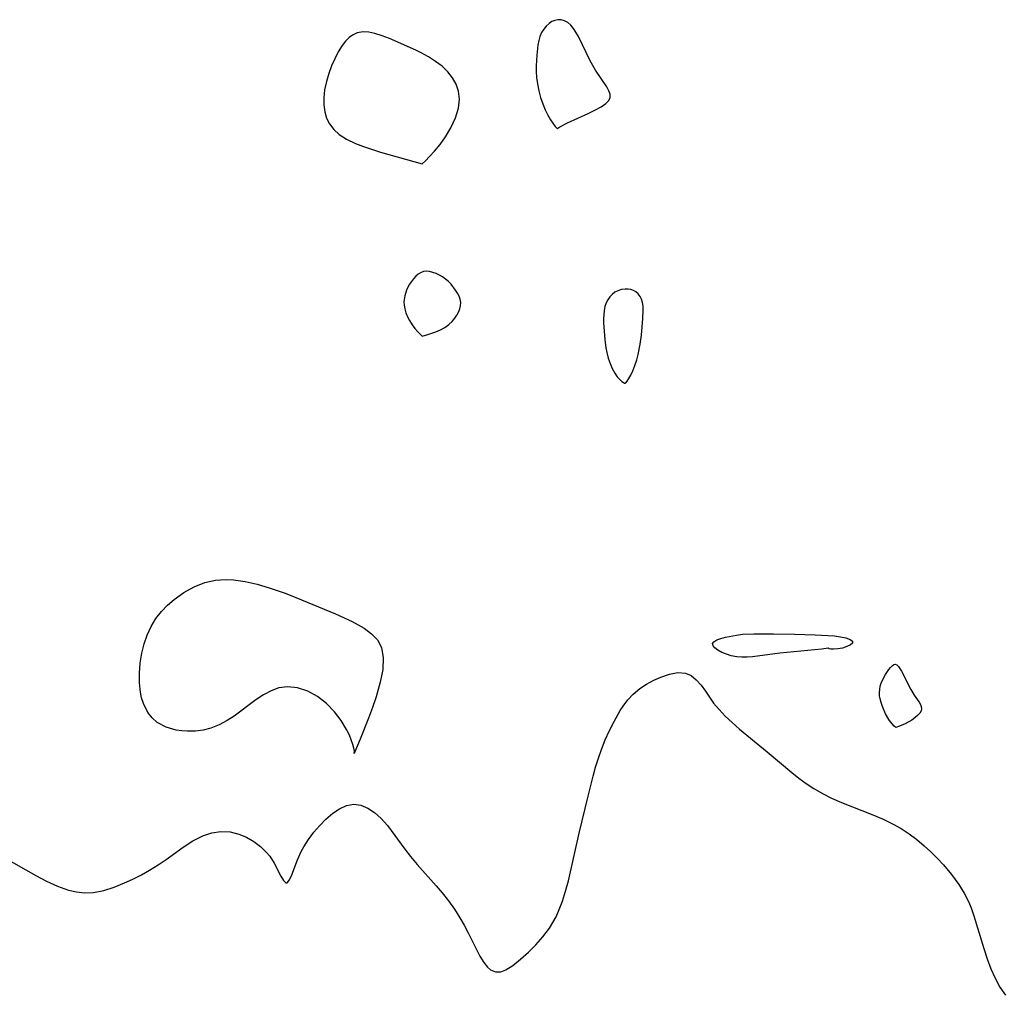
# Model space of a CAD drawing. Header units: metres. Extents: x 1073367 to 1082519, y 1569854 to 1574957.
# Tile 316 of 656: x 1076319 to 1076464, y 1573031 to 1573175. Entities that reach past the tile are written whole.
import ezdxf

# ---------------------------------------------------------------- set-up
doc = ezdxf.new("R2010")
doc.units = ezdxf.units.M
doc.layers.add('CGG_CurvaNivelLidar_v1', color=253, linetype='Continuous', lineweight=30)

msp = doc.modelspace()

# ---------------------------------------------------------------- linework, layer by layer
at = {"layer": 'CGG_CurvaNivelLidar_v1'}
for p, q in [((1076396.8426, 1573174.404, 68.5), (1076396.4698, 1573173.9534, 68.5)), ((1076397.2633, 1573174.7825, 68.5), (1076396.8426, 1573174.404, 68.5)), ((1076397.6734, 1573175.0525, 68.5), (1076397.2633, 1573174.7825, 68.5)), ((1076398.1044, 1573175.2442, 68.5), (1076397.6734, 1573175.0525, 68.5)), ((1076398.5492, 1573175.3434, 68.5), (1076398.1044, 1573175.2442, 68.5)), ((1076399.0636, 1573175.3281, 68.5), (1076398.5492, 1573175.3434, 68.5)), ((1076399.5679, 1573175.1835, 68.5), (1076399.0636, 1573175.3281, 68.5)), ((1076400.0422, 1573174.9167, 68.5), (1076399.5679, 1573175.1835, 68.5)), ((1076400.4769, 1573174.5281, 68.5), (1076400.0422, 1573174.9167, 68.5)), ((1076400.8719, 1573174.0446, 68.5), (1076400.4769, 1573174.5281, 68.5)), ((1076401.238, 1573173.4907, 68.5), (1076400.8719, 1573174.0446, 68.5)), ((1076367.7238, 1573172.6941, 68.5), (1076367.1914, 1573172.1503, 68.5)), ((1076368.2202, 1573173.0684, 68.5), (1076367.7238, 1573172.6941, 68.5)), ((1076368.9113, 1573173.3965, 68.5), (1076368.2202, 1573173.0684, 68.5)), ((1076369.8118, 1573173.5506, 68.5), (1076368.9113, 1573173.3965, 68.5)), ((1076370.6499, 1573173.5003, 68.5), (1076369.8118, 1573173.5506, 68.5)), ((1076371.5232, 1573173.3193, 68.5), (1076370.6499, 1573173.5003, 68.5)), ((1076372.6057, 1573172.9811, 68.5), (1076371.5232, 1573173.3193, 68.5)), ((1076373.7182, 1573172.553, 68.5), (1076372.6057, 1573172.9811, 68.5)), ((1076395.9238, 1573172.8653, 68.5), (1076395.7502, 1573172.2454, 68.5)), ((1076396.1593, 1573173.4376, 68.5), (1076395.9238, 1573172.8653, 68.5)), ((1076396.4698, 1573173.9534, 68.5), (1076396.1593, 1573173.4376, 68.5)), ((1076401.6077, 1573172.842, 68.5), (1076401.238, 1573173.4907, 68.5)), ((1076403.3569, 1573169.2601, 68.5), (1076401.6077, 1573172.842, 68.5)), ((1076366.703, 1573171.5158, 68.5), (1076366.1262, 1573170.5931, 68.5)), ((1076367.1914, 1573172.1503, 68.5), (1076366.703, 1573171.5158, 68.5)), ((1076377.5946, 1573170.8269, 68.5), (1076373.7182, 1573172.553, 68.5)), ((1076395.6233, 1573171.5893, 68.5), (1076395.4559, 1573170.1242, 68.5)), ((1076395.7502, 1573172.2454, 68.5), (1076395.6233, 1573171.5893, 68.5)), ((1076366.1262, 1573170.5931, 68.5), (1076365.6043, 1573169.5855, 68.5)), ((1076378.3801, 1573170.4396, 68.5), (1076377.5946, 1573170.8269, 68.5)), ((1076379.4712, 1573169.8421, 68.5), (1076378.3801, 1573170.4396, 68.5)), ((1076380.5074, 1573169.1873, 68.5), (1076379.4712, 1573169.8421, 68.5)), ((1076395.4559, 1573170.1242, 68.5), (1076395.3784, 1573168.5151, 68.5)), ((1076365.1365, 1573168.518, 68.5), (1076364.7283, 1573167.4098, 68.5)), ((1076365.6043, 1573169.5855, 68.5), (1076365.1365, 1573168.518, 68.5)), ((1076381.4644, 1573168.4653, 68.5), (1076380.5074, 1573169.1873, 68.5)), ((1076382.3087, 1573167.6588, 68.5), (1076381.4644, 1573168.4653, 68.5)), ((1076395.3784, 1573168.5151, 68.5), (1076395.3755, 1573167.6959, 68.5)), ((1076403.7248, 1573168.5653, 68.5), (1076403.3569, 1573169.2601, 68.5)), ((1076404.1335, 1573167.8816, 68.5), (1076403.7248, 1573168.5653, 68.5)), ((1076364.7283, 1573167.4098, 68.5), (1076364.3732, 1573166.2079, 68.5)), ((1076382.9926, 1573166.7711, 68.5), (1076382.3087, 1573167.6588, 68.5)), ((1076383.5293, 1573165.8041, 68.5), (1076382.9926, 1573166.7711, 68.5)), ((1076395.3755, 1573167.6959, 68.5), (1076395.4311, 1573166.7963, 68.5)), ((1076395.4311, 1573166.7963, 68.5), (1076395.5572, 1573165.8487, 68.5)), ((1076405.7787, 1573165.4095, 68.5), (1076404.1335, 1573167.8816, 68.5)), ((1076364.3732, 1573166.2079, 68.5), (1076364.116, 1573164.9943, 68.5)), ((1076383.9094, 1573164.7783, 68.5), (1076383.5293, 1573165.8041, 68.5)), ((1076395.5572, 1573165.8487, 68.5), (1076395.753, 1573164.8584, 68.5)), ((1076406.0777, 1573164.8574, 68.5), (1076405.7787, 1573165.4095, 68.5)), ((1076364.116, 1573164.9943, 68.5), (1076363.9856, 1573163.7848, 68.5)), ((1076384.0493, 1573163.609, 68.5), (1076383.9094, 1573164.7783, 68.5)), ((1076395.753, 1573164.8584, 68.5), (1076396.0159, 1573163.8609, 68.5)), ((1076396.0159, 1573163.8609, 68.5), (1076396.3422, 1573162.8907, 68.5)), ((1076406.2683, 1573164.3388, 68.5), (1076406.0777, 1573164.8574, 68.5)), ((1076406.1147, 1573163.391, 68.5), (1076406.3034, 1573163.8621, 68.5)), ((1076406.3034, 1573163.8621, 68.5), (1076406.2683, 1573164.3388, 68.5)), ((1076363.9856, 1573163.7848, 68.5), (1076364.0016, 1573162.7543, 68.5)), ((1076364.0016, 1573162.7543, 68.5), (1076364.1416, 1573161.7563, 68.5)), ((1076383.8773, 1573162.2631, 68.5), (1076384.0493, 1573163.609, 68.5)), ((1076396.3422, 1573162.8907, 68.5), (1076396.7018, 1573162.0263, 68.5)), ((1076404.0479, 1573161.9838, 68.5), (1076404.9562, 1573162.4692, 68.5)), ((1076404.9562, 1573162.4692, 68.5), (1076405.6709, 1573162.9412, 68.5)), ((1076405.6709, 1573162.9412, 68.5), (1076406.1147, 1573163.391, 68.5)), ((1076364.1416, 1573161.7563, 68.5), (1076364.4116, 1573160.8109, 68.5)), ((1076383.4307, 1573160.8319, 68.5), (1076383.8773, 1573162.2631, 68.5)), ((1076396.7018, 1573162.0263, 68.5), (1076397.0899, 1573161.2405, 68.5)), ((1076397.0899, 1573161.2405, 68.5), (1076397.4827, 1573160.5566, 68.5)), ((1076400.0059, 1573160.109, 68.5), (1076403.0241, 1573161.4941, 68.5)), ((1076403.0241, 1573161.4941, 68.5), (1076404.0479, 1573161.9838, 68.5)), ((1076364.4116, 1573160.8109, 68.5), (1076364.8278, 1573159.9428, 68.5)), ((1076364.8278, 1573159.9428, 68.5), (1076365.4737, 1573159.0996, 68.5)), ((1076382.7692, 1573159.3917, 68.5), (1076383.4307, 1573160.8319, 68.5)), ((1076397.4827, 1573160.5566, 68.5), (1076398.184, 1573159.5581, 68.5)), ((1076398.184, 1573159.5581, 68.5), (1076398.4085, 1573159.3021, 68.5)), ((1076398.5654, 1573159.3288, 68.5), (1076398.8661, 1573159.5168, 68.5)), ((1076398.8661, 1573159.5168, 68.5), (1076400.0059, 1573160.109, 68.5)), ((1076365.4737, 1573159.0996, 68.5), (1076366.285, 1573158.3653, 68.5)), ((1076366.285, 1573158.3653, 68.5), (1076367.351, 1573157.6846, 68.5)), ((1076381.9537, 1573158.016, 68.5), (1076382.7692, 1573159.3917, 68.5)), ((1076398.4085, 1573159.3021, 68.5), (1076398.5, 1573159.2379, 68.5)), ((1076398.5, 1573159.2379, 68.5), (1076398.5654, 1573159.3288, 68.5)), ((1076367.351, 1573157.6846, 68.5), (1076368.6791, 1573157.0485, 68.5)), ((1076368.6791, 1573157.0485, 68.5), (1076369.8595, 1573156.5894, 68.5)), ((1076369.8595, 1573156.5894, 68.5), (1076372.3786, 1573155.7685, 68.5)), ((1076380.3586, 1573155.928, 68.5), (1076381.1573, 1573156.9041, 68.5)), ((1076381.1573, 1573156.9041, 68.5), (1076381.9537, 1573158.016, 68.5)), ((1076372.3786, 1573155.7685, 68.5), (1076378.5, 1573154.0316, 68.5)), ((1076379.625, 1573155.119, 68.5), (1076380.3586, 1573155.928, 68.5)), ((1076378.5, 1573154.0316, 68.5), (1076379.0241, 1573154.5097, 68.5)), ((1076379.0241, 1573154.5097, 68.5), (1076379.625, 1573155.119, 68.5)), ((1076377.9248, 1573137.7377, 68.5), (1076377.5742, 1573137.4352, 68.5)), ((1076378.2975, 1573137.975, 68.5), (1076377.9248, 1573137.7377, 68.5)), ((1076378.6952, 1573138.1264, 68.5), (1076378.2975, 1573137.975, 68.5)), ((1076379.146, 1573138.1751, 68.5), (1076378.6952, 1573138.1264, 68.5)), ((1076379.6185, 1573138.1281, 68.5), (1076379.146, 1573138.1751, 68.5)), ((1076380.1032, 1573138.0084, 68.5), (1076379.6185, 1573138.1281, 68.5)), ((1076380.5915, 1573137.8314, 68.5), (1076380.1032, 1573138.0084, 68.5)), ((1076381.0754, 1573137.6064, 68.5), (1076380.5915, 1573137.8314, 68.5)), ((1076376.66, 1573136.2697, 68.5), (1076376.4143, 1573135.8203, 68.5)), ((1076376.9392, 1573136.692, 68.5), (1076376.66, 1573136.2697, 68.5)), ((1076377.2452, 1573137.0829, 68.5), (1076376.9392, 1573136.692, 68.5)), ((1076377.5742, 1573137.4352, 68.5), (1076377.2452, 1573137.0829, 68.5)), ((1076381.5459, 1573137.3373, 68.5), (1076381.0754, 1573137.6064, 68.5)), ((1076381.9929, 1573137.0232, 68.5), (1076381.5459, 1573137.3373, 68.5)), ((1076382.4043, 1573136.6654, 68.5), (1076381.9929, 1573137.0232, 68.5)), ((1076382.7846, 1573136.2715, 68.5), (1076382.4043, 1573136.6654, 68.5)), ((1076383.4531, 1573135.4145, 68.5), (1076382.7846, 1573136.2715, 68.5)), ((1076376.2331, 1573135.4083, 68.5), (1076375.9647, 1573134.545, 68.5)), ((1076376.4143, 1573135.8203, 68.5), (1076376.2331, 1573135.4083, 68.5)), ((1076383.7333, 1573134.9644, 68.5), (1076383.4531, 1573135.4145, 68.5)), ((1076383.9651, 1573134.5059, 68.5), (1076383.7333, 1573134.9644, 68.5)), ((1076406.5666, 1573134.7682, 68.5), (1076406.221, 1573134.3982, 68.5)), ((1076406.961, 1573135.0721, 68.5), (1076406.5666, 1573134.7682, 68.5)), ((1076407.443, 1573135.3153, 68.5), (1076406.961, 1573135.0721, 68.5)), ((1076407.9598, 1573135.4703, 68.5), (1076407.443, 1573135.3153, 68.5)), ((1076408.4915, 1573135.5407, 68.5), (1076407.9598, 1573135.4703, 68.5)), ((1076408.9269, 1573135.5335, 68.5), (1076408.4915, 1573135.5407, 68.5)), ((1076409.3484, 1573135.4671, 68.5), (1076408.9269, 1573135.5335, 68.5)), ((1076409.744, 1573135.3387, 68.5), (1076409.3484, 1573135.4671, 68.5)), ((1076410.1003, 1573135.1417, 68.5), (1076409.744, 1573135.3387, 68.5)), ((1076410.4291, 1573134.845, 68.5), (1076410.1003, 1573135.1417, 68.5)), ((1076410.6981, 1573134.4762, 68.5), (1076410.4291, 1573134.845, 68.5)), ((1076375.9647, 1573134.545, 68.5), (1076375.8357, 1573133.6523, 68.5)), ((1076375.8357, 1573133.6523, 68.5), (1076375.8483, 1573133.1628, 68.5)), ((1076384.1325, 1573134.0416, 68.5), (1076383.9651, 1573134.5059, 68.5)), ((1076384.2128, 1573133.5736, 68.5), (1076384.1325, 1573134.0416, 68.5)), ((1076384.185, 1573133.0996, 68.5), (1076384.2128, 1573133.5736, 68.5)), ((1076405.6957, 1573133.5047, 68.5), (1076405.5217, 1573132.9641, 68.5)), ((1076405.9282, 1573133.9743, 68.5), (1076405.6957, 1573133.5047, 68.5)), ((1076406.221, 1573134.3982, 68.5), (1076405.9282, 1573133.9743, 68.5)), ((1076410.9081, 1573134.0513, 68.5), (1076410.6981, 1573134.4762, 68.5)), ((1076411.0565, 1573133.5827, 68.5), (1076410.9081, 1573134.0513, 68.5)), ((1076411.1462, 1573133.031, 68.5), (1076411.0565, 1573133.5827, 68.5)), ((1076375.8483, 1573133.1628, 68.5), (1076375.942, 1573132.6214, 68.5)), ((1076375.942, 1573132.6214, 68.5), (1076376.1098, 1573132.0495, 68.5)), ((1076376.1098, 1573132.0495, 68.5), (1076376.3436, 1573131.4696, 68.5)), ((1076383.6319, 1573131.6937, 68.5), (1076383.876, 1573132.1562, 68.5)), ((1076383.876, 1573132.1562, 68.5), (1076384.0656, 1573132.6261, 68.5)), ((1076384.0656, 1573132.6261, 68.5), (1076384.185, 1573133.0996, 68.5)), ((1076405.4098, 1573132.3901, 68.5), (1076405.3185, 1573131.1778, 68.5)), ((1076405.5217, 1573132.9641, 68.5), (1076405.4098, 1573132.3901, 68.5)), ((1076411.13, 1573131.2261, 68.5), (1076411.1766, 1573132.4492, 68.5)), ((1076411.1766, 1573132.4492, 68.5), (1076411.1462, 1573133.031, 68.5)), ((1076376.3436, 1573131.4696, 68.5), (1076376.6348, 1573130.9039, 68.5)), ((1076376.6348, 1573130.9039, 68.5), (1076377.0357, 1573130.2783, 68.5)), ((1076382.4477, 1573130.3202, 68.5), (1076382.9482, 1573130.7785, 68.5)), ((1076382.9482, 1573130.7785, 68.5), (1076383.3405, 1573131.2417, 68.5)), ((1076383.3405, 1573131.2417, 68.5), (1076383.6319, 1573131.6937, 68.5)), ((1076405.3185, 1573131.1778, 68.5), (1076405.3208, 1573130.5522, 68.5)), ((1076405.3208, 1573130.5522, 68.5), (1076405.3866, 1573129.3321, 68.5)), ((1076410.8935, 1573128.731, 68.5), (1076411.13, 1573131.2261, 68.5)), ((1076377.0357, 1573130.2783, 68.5), (1076377.4585, 1573129.7219, 68.5)), ((1076377.4585, 1573129.7219, 68.5), (1076377.8595, 1573129.255, 68.5)), ((1076377.8595, 1573129.255, 68.5), (1076378.5, 1573128.6068, 68.5)), ((1076379.346, 1573128.828, 68.5), (1076380.5525, 1573129.2458, 68.5)), ((1076380.5525, 1573129.2458, 68.5), (1076381.2157, 1573129.5414, 68.5)), ((1076381.2157, 1573129.5414, 68.5), (1076381.8599, 1573129.8989, 68.5)), ((1076381.8599, 1573129.8989, 68.5), (1076382.4477, 1573130.3202, 68.5)), ((1076405.3866, 1573129.3321, 68.5), (1076405.5041, 1573128.1039, 68.5)), ((1076378.5, 1573128.6068, 68.5), (1076379.346, 1573128.828, 68.5)), ((1076405.5041, 1573128.1039, 68.5), (1076405.6664, 1573126.857, 68.5)), ((1076410.7281, 1573127.4323, 68.5), (1076410.8935, 1573128.731, 68.5)), ((1076405.6664, 1573126.857, 68.5), (1076405.8048, 1573126.1641, 68.5)), ((1076405.8048, 1573126.1641, 68.5), (1076406.0113, 1573125.3643, 68.5)), ((1076410.4244, 1573125.909, 68.5), (1076410.7281, 1573127.4323, 68.5)), ((1076406.0113, 1573125.3643, 68.5), (1076406.2743, 1573124.5645, 68.5)), ((1076409.9529, 1573124.2756, 68.5), (1076410.2168, 1573125.1155, 68.5)), ((1076410.2168, 1573125.1155, 68.5), (1076410.4244, 1573125.909, 68.5)), ((1076406.2743, 1573124.5645, 68.5), (1076406.5936, 1573123.8038, 68.5)), ((1076406.5936, 1573123.8038, 68.5), (1076406.966, 1573123.1197, 68.5)), ((1076409.3448, 1573122.8173, 68.5), (1076409.6582, 1573123.4971, 68.5)), ((1076409.6582, 1573123.4971, 68.5), (1076409.9529, 1573124.2756, 68.5)), ((1076406.966, 1573123.1197, 68.5), (1076407.3286, 1573122.605, 68.5)), ((1076407.3286, 1573122.605, 68.5), (1076407.6941, 1573122.1904, 68.5)), ((1076407.6941, 1573122.1904, 68.5), (1076408.0304, 1573121.888, 68.5)), ((1076408.0304, 1573121.888, 68.5), (1076408.2576, 1573121.7307, 68.5)), ((1076408.2576, 1573121.7307, 68.5), (1076408.4209, 1573121.6519, 68.5)), ((1076408.5, 1573121.6537, 68.5), (1076408.6051, 1573121.7138, 68.5)), ((1076408.6051, 1573121.7138, 68.5), (1076408.8193, 1573121.9613, 68.5)), ((1076408.8193, 1573121.9613, 68.5), (1076409.0697, 1573122.3289, 68.5)), ((1076409.0697, 1573122.3289, 68.5), (1076409.3448, 1573122.8173, 68.5)), ((1076408.4209, 1573121.6519, 68.5), (1076408.5, 1573121.6537, 68.5)), ((1076348.0159, 1573092.5433, 68), (1076348.7425, 1573092.622, 68)), ((1076348.7425, 1573092.622, 68), (1076349.6858, 1573092.6524, 68)), ((1076349.6858, 1573092.6524, 68), (1076350.6368, 1573092.6092, 68)), ((1076350.6368, 1573092.6092, 68), (1076352.3929, 1573092.3646, 68)), ((1076343.3113, 1573090.7308, 68), (1076344.8307, 1573091.5706, 68)), ((1076344.8307, 1573091.5706, 68), (1076346.4355, 1573092.1936, 68)), ((1076346.4355, 1573092.1936, 68), (1076348.0159, 1573092.5433, 68)), ((1076352.3929, 1573092.3646, 68), (1076354.1578, 1573091.9572, 68)), ((1076354.1578, 1573091.9572, 68), (1076355.9277, 1573091.4389, 68)), ((1076355.9277, 1573091.4389, 68), (1076358.3083, 1573090.6228, 68)), ((1076340.9124, 1573088.8482, 68), (1076341.8913, 1573089.711, 68)), ((1076341.8913, 1573089.711, 68), (1076343.3113, 1573090.7308, 68)), ((1076358.3083, 1573090.6228, 68), (1076359.8615, 1573090.0187, 68)), ((1076359.8615, 1573090.0187, 68), (1076365.745, 1573087.5762, 68)), ((1076340.0136, 1573087.9034, 68), (1076340.9124, 1573088.8482, 68)), ((1076338.4793, 1573085.7001, 68), (1076339.2108, 1573086.8789, 68)), ((1076339.2108, 1573086.8789, 68), (1076340.0136, 1573087.9034, 68)), ((1076365.745, 1573087.5762, 68), (1076368.1747, 1573086.4499, 68)), ((1076337.8848, 1573084.4458, 68), (1076338.4793, 1573085.7001, 68)), ((1076368.1747, 1573086.4499, 68), (1076369.0879, 1573085.9642, 68)), ((1076369.0879, 1573085.9642, 68), (1076369.945, 1573085.4483, 68)), ((1076369.945, 1573085.4483, 68), (1076371.0309, 1573084.6506, 68)), ((1076337.4421, 1573083.1676, 68), (1076337.8848, 1573084.4458, 68)), ((1076371.0309, 1573084.6506, 68), (1076371.9273, 1573083.7529, 68)), ((1076422.0419, 1573083.7211, 68), (1076422.6245, 1573083.943, 68)), ((1076422.6245, 1573083.943, 68), (1076423.3247, 1573084.1389, 68)), ((1076423.3247, 1573084.1389, 68), (1076424.9545, 1573084.4497, 68)), ((1076424.9545, 1573084.4497, 68), (1076425.8415, 1573084.5576, 68)), ((1076425.8415, 1573084.5576, 68), (1076427.516, 1573084.6467, 68)), ((1076427.516, 1573084.6467, 68), (1076430.4083, 1573084.6422, 68)), ((1076430.4083, 1573084.6422, 68), (1076433.4995, 1573084.5872, 68)), ((1076433.4995, 1573084.5872, 68), (1076436.5596, 1573084.4965, 68)), ((1076436.5596, 1573084.4965, 68), (1076438.4567, 1573084.3994, 68)), ((1076438.4567, 1573084.3994, 68), (1076439.4038, 1573084.3143, 68)), ((1076439.4038, 1573084.3143, 68), (1076440.2951, 1573084.1914, 68)), ((1076440.2951, 1573084.1914, 68), (1076441.0944, 1573084.0245, 68)), ((1076441.0944, 1573084.0245, 68), (1076441.7107, 1573083.8032, 68)), ((1076337.1, 1573081.764, 68), (1076337.4421, 1573083.1676, 68)), ((1076371.9273, 1573083.7529, 68), (1076372.5362, 1573082.5959, 68)), ((1076372.5362, 1573082.5959, 68), (1076372.7829, 1573081.103, 68)), ((1076421.418, 1573083.19, 68), (1076421.6205, 1573083.4715, 68)), ((1076421.4797, 1573082.8788, 68), (1076421.418, 1573083.19, 68)), ((1076421.7603, 1573082.5476, 68), (1076421.4797, 1573082.8788, 68)), ((1076421.6205, 1573083.4715, 68), (1076422.0419, 1573083.7211, 68)), ((1076422.2069, 1573082.2127, 68), (1076421.7603, 1573082.5476, 68)), ((1076438.5, 1573082.4923, 68), (1076437.548, 1573082.3767, 68)), ((1076438.6112, 1573082.4112, 68), (1076438.5, 1573082.4923, 68)), ((1076438.8895, 1573082.3583, 68), (1076438.6112, 1573082.4112, 68)), ((1076440.6059, 1573082.5356, 68), (1076439.9245, 1573082.3985, 68)), ((1076441.2511, 1573082.7383, 68), (1076440.6059, 1573082.5356, 68)), ((1076441.7707, 1573082.9847, 68), (1076441.2511, 1573082.7383, 68)), ((1076441.7107, 1573083.8032, 68), (1076442.0618, 1573083.54, 68)), ((1076442.0721, 1573083.2495, 68), (1076441.7707, 1573082.9847, 68)), ((1076442.0618, 1573083.54, 68), (1076442.0721, 1573083.2495, 68)), ((1076336.8714, 1573080.3021, 68), (1076337.1, 1573081.764, 68)), ((1076372.7829, 1573081.103, 68), (1076372.6909, 1573079.376, 68)), ((1076422.7788, 1573081.8911, 68), (1076422.2069, 1573082.2127, 68)), ((1076423.4453, 1573081.6014, 68), (1076422.7788, 1573081.8911, 68)), ((1076424.1836, 1573081.3656, 68), (1076423.4453, 1573081.6014, 68)), ((1076424.9778, 1573081.2104, 68), (1076424.1836, 1573081.3656, 68)), ((1076425.7262, 1573081.1588, 68), (1076424.9778, 1573081.2104, 68)), ((1076426.5019, 1573081.1768, 68), (1076425.7262, 1573081.1588, 68)), ((1076427.2982, 1573081.2456, 68), (1076426.5019, 1573081.1768, 68)), ((1076431.3419, 1573081.7772, 68), (1076427.2982, 1573081.2456, 68)), ((1076437.548, 1573082.3767, 68), (1076431.3419, 1573081.7772, 68)), ((1076439.2937, 1573082.3431, 68), (1076438.8895, 1573082.3583, 68)), ((1076439.9245, 1573082.3985, 68), (1076439.2937, 1573082.3431, 68)), ((1076336.7611, 1573078.8419, 68), (1076336.8714, 1573080.3021, 68)), ((1076447.4336, 1573079.3597, 68), (1076447.679, 1573079.6703, 68)), ((1076447.679, 1573079.6703, 68), (1076447.9236, 1573079.9185, 68)), ((1076447.9236, 1573079.9185, 68), (1076448.1647, 1573080.0815, 68)), ((1076448.1647, 1573080.0815, 68), (1076448.3992, 1573080.1295, 68)), ((1076448.3992, 1573080.1295, 68), (1076448.6357, 1573080.0311, 68)), ((1076448.6357, 1573080.0311, 68), (1076448.8646, 1573079.8095, 68)), ((1076448.8646, 1573079.8095, 68), (1076449.3097, 1573079.1268, 68)), ((1076336.7724, 1573077.4071, 68), (1076336.7611, 1573078.8419, 68)), ((1076372.6909, 1573079.376, 68), (1076372.3359, 1573077.4998, 68)), ((1076412.7185, 1573077.7641, 68), (1076413.7747, 1573078.2126, 68)), ((1076413.7747, 1573078.2126, 68), (1076415.0688, 1573078.6664, 68)), ((1076415.0688, 1573078.6664, 68), (1076416.288, 1573078.9146, 68)), ((1076416.288, 1573078.9146, 68), (1076417.4124, 1573078.8322, 68)), ((1076417.4124, 1573078.8322, 68), (1076418.2357, 1573078.4526, 68)), ((1076418.2357, 1573078.4526, 68), (1076418.9958, 1573077.838, 68)), ((1076446.519, 1573077.7759, 68), (1076446.9539, 1573078.6159, 68)), ((1076446.9539, 1573078.6159, 68), (1076447.4336, 1573079.3597, 68)), ((1076449.3097, 1573079.1268, 68), (1076450.6933, 1573076.4128, 68)), ((1076336.9169, 1573076.0235, 68), (1076336.7724, 1573077.4071, 68)), ((1076357.3704, 1573076.6434, 68), (1076356.199, 1573076.2086, 68)), ((1076358.6573, 1573076.8114, 68), (1076357.3704, 1573076.6434, 68)), ((1076360.1328, 1573076.6535, 68), (1076358.6573, 1573076.8114, 68)), ((1076361.626, 1573076.1605, 68), (1076360.1328, 1573076.6535, 68)), ((1076372.3359, 1573077.4998, 68), (1076371.7275, 1573075.3441, 68)), ((1076410.6461, 1573076.5471, 68), (1076411.6673, 1573077.2159, 68)), ((1076411.6673, 1573077.2159, 68), (1076412.7185, 1573077.7641, 68)), ((1076418.9958, 1573077.838, 68), (1076419.7048, 1573077.053, 68)), ((1076419.7048, 1573077.053, 68), (1076420.3732, 1573076.153, 68)), ((1076446.093, 1573076.4225, 68), (1076446.1884, 1573076.8832, 68)), ((1076446.1884, 1573076.8832, 68), (1076446.3354, 1573077.3347, 68)), ((1076446.3354, 1573077.3347, 68), (1076446.519, 1573077.7759, 68)), ((1076337.0932, 1573075.1592, 68), (1076336.9169, 1573076.0235, 68)), ((1076337.3424, 1573074.3388, 68), (1076337.0932, 1573075.1592, 68)), ((1076355.0887, 1573075.6122, 68), (1076353.9606, 1573074.8652, 68)), ((1076356.199, 1573076.2086, 68), (1076355.0887, 1573075.6122, 68)), ((1076363.0691, 1573075.3663, 68), (1076361.626, 1573076.1605, 68)), ((1076364.3867, 1573074.3308, 68), (1076363.0691, 1573075.3663, 68)), ((1076371.7275, 1573075.3441, 68), (1076371.1851, 1573073.7387, 68)), ((1076408.9152, 1573074.8942, 68), (1076409.6894, 1573075.7401, 68)), ((1076409.6894, 1573075.7401, 68), (1076410.6461, 1573076.5471, 68)), ((1076420.3732, 1573076.153, 68), (1076421.5742, 1573074.4108, 68)), ((1076446.0626, 1573075.9595, 68), (1076446.093, 1573076.4225, 68)), ((1076446.0859, 1573075.4902, 68), (1076446.0626, 1573075.9595, 68)), ((1076446.157, 1573075.0055, 68), (1076446.0859, 1573075.4902, 68)), ((1076450.6933, 1573076.4128, 68), (1076451.202, 1573075.5884, 68)), ((1076451.202, 1573075.5884, 68), (1076451.9159, 1573074.5315, 68)), ((1076338.0107, 1573072.9883, 68), (1076337.3424, 1573074.3388, 68)), ((1076353.9606, 1573074.8652, 68), (1076350.7654, 1573072.4752, 68)), ((1076365.5593, 1573073.1209, 68), (1076364.3867, 1573074.3308, 68)), ((1076371.1851, 1573073.7387, 68), (1076370.6162, 1573072.1956, 68)), ((1076407.7728, 1573073.285, 68), (1076408.2054, 1573073.9453, 68)), ((1076408.2054, 1573073.9453, 68), (1076408.9152, 1573074.8942, 68)), ((1076421.5742, 1573074.4108, 68), (1076422.3787, 1573073.4318, 68)), ((1076446.295, 1573074.4627, 68), (1076446.157, 1573075.0055, 68)), ((1076446.4908, 1573073.8807, 68), (1076446.295, 1573074.4627, 68)), ((1076446.9494, 1573072.818, 68), (1076446.4908, 1573073.8807, 68)), ((1076451.9159, 1573074.5315, 68), (1076452.1028, 1573074.1987, 68)), ((1076452.1028, 1573074.1987, 68), (1076452.235, 1573073.8745, 68)), ((1076452.235, 1573073.8745, 68), (1076452.2878, 1573073.559, 68)), ((1076338.6404, 1573072.2019, 68), (1076338.0107, 1573072.9883, 68)), ((1076350.7654, 1573072.4752, 68), (1076349.7376, 1573071.8028, 68)), ((1076366.5564, 1573071.8179, 68), (1076365.5593, 1573073.1209, 68)), ((1076406.8632, 1573071.6976, 68), (1076407.7728, 1573073.285, 68)), ((1076422.3787, 1573073.4318, 68), (1076423.2935, 1573072.4641, 68)), ((1076423.2935, 1573072.4641, 68), (1076424.2955, 1573071.5098, 68)), ((1076447.4304, 1573071.9646, 68), (1076446.9494, 1573072.818, 68)), ((1076451.692, 1573072.5508, 68), (1076451.284, 1573072.2059, 68)), ((1076452.0147, 1573072.8999, 68), (1076451.692, 1573072.5508, 68)), ((1076452.2223, 1573073.2399, 68), (1076452.0147, 1573072.8999, 68)), ((1076452.2878, 1573073.559, 68), (1076452.2223, 1573073.2399, 68)), ((1076339.3981, 1573071.5496, 68), (1076338.6404, 1573072.2019, 68)), ((1076340.7081, 1573070.8502, 68), (1076339.3981, 1573071.5496, 68)), ((1076342.187, 1573070.4225, 68), (1076340.7081, 1573070.8502, 68)), ((1076348.5588, 1573071.1751, 68), (1076347.3324, 1573070.6955, 68)), ((1076349.7376, 1573071.8028, 68), (1076348.5588, 1573071.1751, 68)), ((1076367.3523, 1573070.5032, 68), (1076366.5564, 1573071.8179, 68)), ((1076370.6162, 1573072.1956, 68), (1076369.3854, 1573069.0889, 68)), ((1076406.1949, 1573070.3594, 68), (1076406.8632, 1573071.6976, 68)), ((1076424.2955, 1573071.5098, 68), (1076425.3656, 1573070.5704, 68)), ((1076447.6824, 1573071.606, 68), (1076447.4304, 1573071.9646, 68)), ((1076448.2397, 1573070.9946, 68), (1076447.6824, 1573071.606, 68)), ((1076448.5, 1573070.8102, 68), (1076448.2397, 1573070.9946, 68)), ((1076449.0427, 1573070.9865, 68), (1076448.5, 1573070.8102, 68)), ((1076449.8381, 1573071.3243, 68), (1076449.0427, 1573070.9865, 68)), ((1076450.8199, 1573071.8782, 68), (1076449.8381, 1573071.3243, 68)), ((1076451.284, 1573072.2059, 68), (1076450.8199, 1573071.8782, 68)), ((1076343.0212, 1573070.2936, 68), (1076342.187, 1573070.4225, 68)), ((1076343.8757, 1573070.2323, 68), (1076343.0212, 1573070.2936, 68)), ((1076345.031, 1573070.2579, 68), (1076343.8757, 1573070.2323, 68)), ((1076346.1892, 1573070.4094, 68), (1076345.031, 1573070.2579, 68)), ((1076347.3324, 1573070.6955, 68), (1076346.1892, 1573070.4094, 68)), ((1076367.7708, 1573069.645, 68), (1076367.3523, 1573070.5032, 68)), ((1076368.2811, 1573068.3013, 68), (1076367.7708, 1573069.645, 68)), ((1076405.574, 1573068.9672, 68), (1076406.1949, 1573070.3594, 68)), ((1076425.3656, 1573070.5704, 68), (1076429.4928, 1573067.1953, 68)), ((1076368.5185, 1573067.3444, 68), (1076368.2811, 1573068.3013, 68)), ((1076369.3854, 1573069.0889, 68), (1076368.5723, 1573067.1852, 68)), ((1076405.0053, 1573067.5295, 68), (1076405.574, 1573068.9672, 68)), ((1076368.5, 1573066.9503, 68), (1076368.5185, 1573067.3444, 68)), ((1076368.5723, 1573067.1852, 68), (1076368.5, 1573066.9503, 68)), ((1076404.5559, 1573066.2448, 68), (1076405.0053, 1573067.5295, 68)), ((1076429.4928, 1573067.1953, 68), (1076433.1027, 1573064.1282, 68)), ((1076404.1451, 1573064.9362, 68), (1076404.5559, 1573066.2448, 68)), ((1076403.0299, 1573060.67, 68), (1076403.7681, 1573063.6089, 68)), ((1076403.7681, 1573063.6089, 68), (1076404.1451, 1573064.9362, 68)), ((1076433.1027, 1573064.1282, 68), (1076434.1522, 1573063.3095, 68)), ((1076434.1522, 1573063.3095, 68), (1076435.2333, 1573062.5319, 68)), ((1076435.2333, 1573062.5319, 68), (1076436.3465, 1573061.8016, 68)), ((1076401.7226, 1573055.1695, 68), (1076403.0299, 1573060.67, 68)), ((1076436.3465, 1573061.8016, 68), (1076437.6335, 1573061.0472, 68)), ((1076437.6335, 1573061.0472, 68), (1076438.9596, 1573060.3653, 68)), ((1076366.3275, 1573058.8034, 68), (1076367.3655, 1573059.2762, 68)), ((1076367.3655, 1573059.2762, 68), (1076368.4126, 1573059.4673, 68)), ((1076368.4126, 1573059.4673, 68), (1076369.459, 1573059.3236, 68)), ((1076369.459, 1573059.3236, 68), (1076370.4927, 1573058.8878, 68)), ((1076438.9596, 1573060.3653, 68), (1076440.4487, 1573059.7023, 68)), ((1076440.4487, 1573059.7023, 68), (1076445.0906, 1573057.8842, 68)), ((1076364.3112, 1573057.2677, 68), (1076365.3064, 1573058.1157, 68)), ((1076365.3064, 1573058.1157, 68), (1076366.3275, 1573058.8034, 68)), ((1076370.4927, 1573058.8878, 68), (1076371.4985, 1573058.2149, 68)), ((1076371.4985, 1573058.2149, 68), (1076372.46, 1573057.3462, 68)), ((1076445.0906, 1573057.8842, 68), (1076446.6095, 1573057.239, 68)), ((1076362.5132, 1573055.325, 68), (1076363.3853, 1573056.3368, 68)), ((1076363.3853, 1573056.3368, 68), (1076364.3112, 1573057.2677, 68)), ((1076372.46, 1573057.3462, 68), (1076373.3835, 1573056.2986, 68)), ((1076373.3835, 1573056.2986, 68), (1076375.9805, 1573052.8265, 68)), ((1076446.6095, 1573057.239, 68), (1076448.087, 1573056.5269, 68)), ((1076448.087, 1573056.5269, 68), (1076449.2856, 1573055.8552, 68)), ((1076344.6657, 1573054.0467, 68), (1076346.1207, 1573054.8079, 68)), ((1076346.1207, 1573054.8079, 68), (1076347.4556, 1573055.2553, 68)), ((1076347.4556, 1573055.2553, 68), (1076348.8099, 1573055.4473, 68)), ((1076348.8099, 1573055.4473, 68), (1076350.1414, 1573055.3653, 68)), ((1076350.1414, 1573055.3653, 68), (1076351.4407, 1573055.0455, 68)), ((1076351.4407, 1573055.0455, 68), (1076352.5874, 1573054.5725, 68)), ((1076361.7175, 1573054.2547, 68), (1076362.5132, 1573055.325, 68)), ((1076400.1145, 1573048.1445, 68), (1076401.7226, 1573055.1695, 68)), ((1076449.2856, 1573055.8552, 68), (1076450.4328, 1573055.1096, 68)), ((1076450.4328, 1573055.1096, 68), (1076451.5773, 1573054.2454, 68)), ((1076343.2318, 1573053.1018, 68), (1076344.6657, 1573054.0467, 68)), ((1076352.5874, 1573054.5725, 68), (1076353.6628, 1573053.9587, 68)), ((1076353.6628, 1573053.9587, 68), (1076354.643, 1573053.2278, 68)), ((1076361.0245, 1573053.1446, 68), (1076361.7175, 1573054.2547, 68)), ((1076451.5773, 1573054.2454, 68), (1076452.6743, 1573053.3177, 68)), ((1076340.729, 1573051.3184, 68), (1076343.2318, 1573053.1018, 68)), ((1076354.643, 1573053.2278, 68), (1076355.4993, 1573052.3981, 68)), ((1076355.4993, 1573052.3981, 68), (1076356.0127, 1573051.765, 68)), ((1076360.1148, 1573051.2268, 68), (1076360.6743, 1573052.4796, 68)), ((1076360.6743, 1573052.4796, 68), (1076361.0245, 1573053.1446, 68)), ((1076375.9805, 1573052.8265, 68), (1076376.8201, 1573051.749, 68)), ((1076452.6743, 1573053.3177, 68), (1076453.6567, 1573052.422, 68)), ((1076453.6567, 1573052.422, 68), (1076454.607, 1573051.4909, 68)), ((1076316.711, 1573051.6368, 68), (1076321.4506, 1573048.9489, 68)), ((1076338.2607, 1573049.7341, 68), (1076339.5127, 1573050.5069, 68)), ((1076339.5127, 1573050.5069, 68), (1076340.729, 1573051.3184, 68)), ((1076356.0127, 1573051.765, 68), (1076356.6806, 1573050.7304, 68)), ((1076356.6806, 1573050.7304, 68), (1076357.6511, 1573048.8442, 68)), ((1076359.2808, 1573049.0405, 68), (1076360.1148, 1573051.2268, 68)), ((1076376.8201, 1573051.749, 68), (1076377.7978, 1573050.5756, 68)), ((1076377.7978, 1573050.5756, 68), (1076380.5952, 1573047.4116, 68)), ((1076454.607, 1573051.4909, 68), (1076455.5167, 1573050.5219, 68)), ((1076455.5167, 1573050.5219, 68), (1076456.7058, 1573049.0971, 68)), ((1076335.8135, 1573048.409, 68), (1076337.0464, 1573049.0464, 68)), ((1076337.0464, 1573049.0464, 68), (1076338.2607, 1573049.7341, 68)), ((1076358.9381, 1573048.2746, 68), (1076359.2808, 1573049.0405, 68)), ((1076456.7058, 1573049.0971, 68), (1076457.7824, 1573047.5974, 68)), ((1076321.4506, 1573048.9489, 68), (1076323.0414, 1573048.1123, 68)), ((1076323.0414, 1573048.1123, 68), (1076324.6682, 1573047.3685, 68)), ((1076333.0358, 1573047.2128, 68), (1076334.569, 1573047.8289, 68)), ((1076334.569, 1573047.8289, 68), (1076335.8135, 1573048.409, 68)), ((1076357.6511, 1573048.8442, 68), (1076358.0283, 1573048.1788, 68)), ((1076358.0283, 1573048.1788, 68), (1076358.3746, 1573047.8409, 68)), ((1076358.3746, 1573047.8409, 68), (1076358.5307, 1573047.8299, 68)), ((1076358.5307, 1573047.8299, 68), (1076358.605, 1573047.8613, 68)), ((1076358.605, 1573047.8613, 68), (1076358.9381, 1573048.2746, 68)), ((1076399.7148, 1573046.6234, 68), (1076400.1145, 1573048.1445, 68)), ((1076457.7824, 1573047.5974, 68), (1076458.5648, 1573046.3144, 68)), ((1076324.6682, 1573047.3685, 68), (1076326.3055, 1573046.7881, 68)), ((1076326.3055, 1573046.7881, 68), (1076327.4814, 1573046.5113, 68)), ((1076327.4814, 1573046.5113, 68), (1076328.6649, 1573046.3838, 68)), ((1076328.6649, 1573046.3838, 68), (1076329.969, 1573046.4426, 68)), ((1076329.969, 1573046.4426, 68), (1076331.5007, 1573046.735, 68)), ((1076331.5007, 1573046.735, 68), (1076333.0358, 1573047.2128, 68)), ((1076380.5952, 1573047.4116, 68), (1076381.4615, 1573046.3889, 68)), ((1076381.4615, 1573046.3889, 68), (1076382.4052, 1573045.1857, 68)), ((1076399.2533, 1573045.1436, 68), (1076399.7148, 1573046.6234, 68)), ((1076458.5648, 1573046.3144, 68), (1076459.2367, 1573044.9766, 68)), ((1076382.4052, 1573045.1857, 68), (1076383.2864, 1573043.9507, 68)), ((1076398.6779, 1573043.6616, 68), (1076399.2533, 1573045.1436, 68)), ((1076459.2367, 1573044.9766, 68), (1076459.6385, 1573043.9898, 68)), ((1076383.2864, 1573043.9507, 68), (1076384.0933, 1573042.6897, 68)), ((1076398.2904, 1573042.8342, 68), (1076398.6779, 1573043.6616, 68)), ((1076459.6385, 1573043.9898, 68), (1076459.9942, 1573042.978, 68)), ((1076384.0933, 1573042.6897, 68), (1076384.7237, 1573041.5854, 68)), ((1076397.317, 1573041.1634, 68), (1076397.8274, 1573041.9779, 68)), ((1076397.8274, 1573041.9779, 68), (1076398.2904, 1573042.8342, 68)), ((1076459.9942, 1573042.978, 68), (1076461.4921, 1573038.1454, 68)), ((1076384.7237, 1573041.5854, 68), (1076385.2999, 1573040.4834, 68)), ((1076385.2999, 1573040.4834, 68), (1076386.4816, 1573038.0787, 68)), ((1076396.3494, 1573039.8815, 68), (1076397.317, 1573041.1634, 68)), ((1076395.2999, 1573038.7091, 68), (1076396.3494, 1573039.8815, 68)), ((1076386.4816, 1573038.0787, 68), (1076387.046, 1573037.003, 68)), ((1076393.0615, 1573036.551, 68), (1076394.2214, 1573037.6275, 68)), ((1076394.2214, 1573037.6275, 68), (1076395.2999, 1573038.7091, 68)), ((1076461.4921, 1573038.1454, 68), (1076461.988, 1573036.6297, 68)), ((1076387.046, 1573037.003, 68), (1076387.6224, 1573036.0674, 68)), ((1076387.6224, 1573036.0674, 68), (1076388.1829, 1573035.373, 68)), ((1076391.936, 1573035.6385, 68), (1076393.0615, 1573036.551, 68)), ((1076461.988, 1573036.6297, 68), (1076462.5197, 1573035.1586, 68)), ((1076388.1829, 1573035.373, 68), (1076388.5963, 1573035.0118, 68)), ((1076388.5963, 1573035.0118, 68), (1076389.3339, 1573034.6831, 68)), ((1076389.3339, 1573034.6831, 68), (1076390.1451, 1573034.7161, 68)), ((1076390.1451, 1573034.7161, 68), (1076390.8549, 1573034.9745, 68)), ((1076390.8549, 1573034.9745, 68), (1076391.936, 1573035.6385, 68)), ((1076462.5197, 1573035.1586, 68), (1076463.1315, 1573033.7456, 68)), ((1076463.1315, 1573033.7456, 68), (1076463.8494, 1573032.4402, 68)), ((1076463.8494, 1573032.4402, 68), (1076464.6887, 1573031.2351, 68))]:
    msp.add_line(p, q, dxfattribs=at)

doc.saveas('drawing.dxf')
